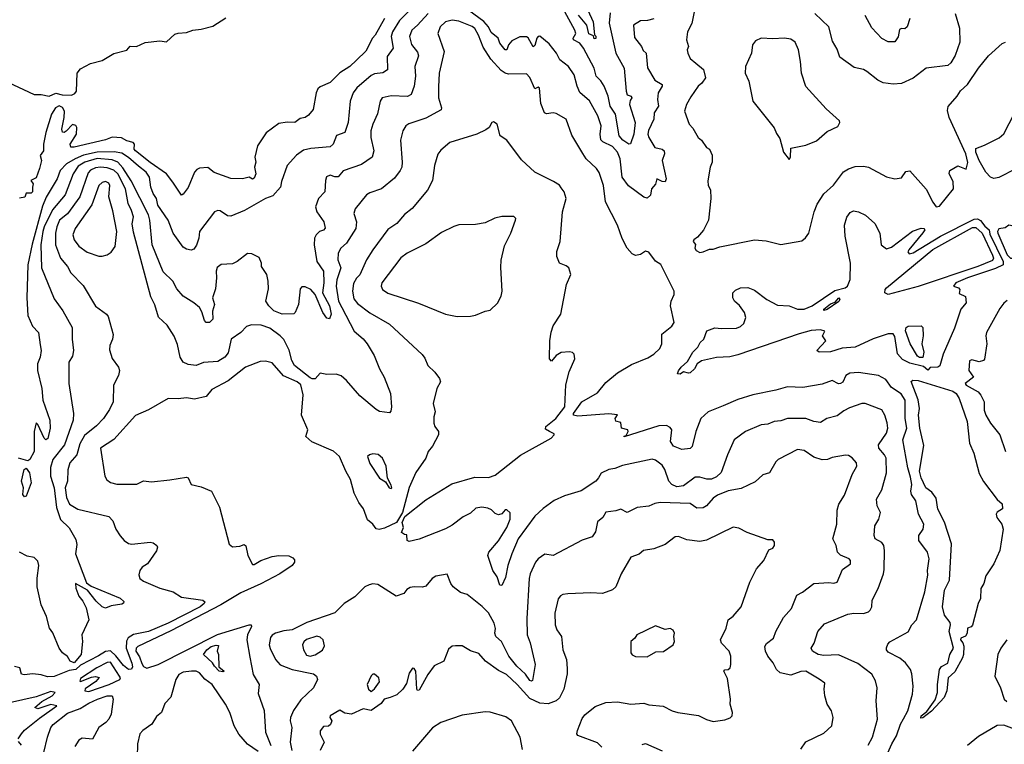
# Model space of a CAD drawing. Extents: x 1246230 to 1426786, y 660032 to 763141.
# Tile 488 of 566: x 1339436 to 1345398, y 722562 to 726948. Entities that reach past the tile are written whole.
import ezdxf

# ---------------------------------------------------------------- set-up
doc = ezdxf.new("R2010")
doc.units = 0

msp = doc.modelspace()

# ---------------------------------------------------------------- linework, layer by layer
at = {"layer": '0CON10XD'}
for points in [[(1341838.2, 727045), (1341735, 726943.3), (1341693.2, 726875), (1341686.1, 726845), (1341697.1, 726775), (1341661.5, 726725), (1341663.6, 726645), (1341635, 726627.1), (1341585, 726619.6), (1341565, 726610.4), (1341478.2, 726535), (1341455.4, 726505), (1341437.5, 726455), (1341424.6, 726325), (1341405, 726265.8), (1341354.1, 726245.9), (1341334.6, 726195), (1341315, 726178.5), (1341198.7, 726168.7), (1341155, 726157.5), (1341112, 726128), (1341054.7, 726065.3), (1341021.7, 725968.3), (1341015.9, 725935), (1340968.8, 725881.2), (1340923.5, 725865), (1340797.4, 725792.6), (1340715, 725758), (1340695, 725760.4), (1340650.7, 725790.7), (1340635, 725792.2), (1340615.5, 725784.5), (1340525, 725666.2), (1340520.5, 725625), (1340506.8, 725583.2), (1340490.8, 725559.2), (1340475, 725553.1), (1340445, 725559.1), (1340425, 725571.4), (1340365.5, 725655), (1340334.6, 725735), (1340272.4, 725825), (1340264.5, 725865), (1340243.9, 725895), (1340230.3, 725935), (1340221.6, 725995), (1340201.8, 726025), (1340155, 726060.8), (1340095, 726114.2), (1340055, 726139.4), (1340008.1, 726148.1), (1339905, 726145.9), (1339823, 726127), (1339772.2, 726105), (1339719.5, 726075), (1339681.1, 726035), (1339662.5, 725985), (1339596.1, 725873.9), (1339575, 725818.9), (1339511.2, 725588.9), (1339484.9, 725465), (1339479.2, 725265), (1339485, 725156.7), (1339513.1, 725093.1), (1339550.8, 725055), (1339559.2, 724980.8), (1339565.8, 724945), (1339560, 724905), (1339543.5, 724865), (1339543.5, 724825), (1339570.5, 724715), (1339575.5, 724645), (1339619.1, 724525), (1339620.6, 724475), (1339606.2, 724413.8), (1339595, 724405.7), (1339584.4, 724415), (1339545, 724497.5), (1339535, 724507.5), (1339524.2, 724455), (1339523.2, 724335), (1339497.9, 724285), (1339485, 724278.7), (1339428.8, 724295)], [(1339365, 726568.8), (1339524.4, 726495.6), (1339565, 726495.6), (1339615, 726485.5), (1339655, 726502.9), (1339692.1, 726492.1), (1339749.5, 726490.5), (1339769.6, 726500.4), (1339779.4, 726515), (1339783.9, 726625), (1339805, 726651.1), (1339865, 726682.5), (1339935, 726701.2), (1340005, 726743.3), (1340085, 726762.5), (1340105, 726786.7), (1340143.8, 726786.2), (1340195, 726810), (1340285, 726818.8), (1340325, 726813.8), (1340375, 726860), (1340395, 726866.7), (1340445, 726869.2), (1340485, 726884), (1340535, 726890), (1340605, 726908.5), (1340685, 726958.8)], [(1341644.6, 726955.4), (1341588.8, 726855), (1341571.2, 726835), (1341532.6, 726757.4), (1341475, 726702.1), (1341435, 726663.5), (1341375, 726626.2), (1341315, 726567.5), (1341255, 726540.5), (1341241.7, 726528.3), (1341230.4, 726505), (1341212.5, 726405), (1341185, 726370), (1341165, 726356), (1341135, 726349.2), (1341102.5, 726325), (1341055, 726327.1), (1341005, 726318.5), (1340927.6, 726262.4), (1340875.6, 726185), (1340858.9, 726115), (1340866, 726085), (1340858.1, 726055), (1340865.4, 726015), (1340855, 725988.8), (1340845, 725982.5), (1340825, 725994), (1340785.4, 725984.6), (1340715, 725986.9), (1340612.8, 726022.8), (1340575, 726052.9), (1340525, 726049.1), (1340508.5, 726041.5), (1340494.8, 726025.2), (1340455, 725931.2), (1340425, 725891.2), (1340415, 725886.2), (1340363.7, 725963.7), (1340324.4, 726014.4), (1340225, 726083.6), (1340137.6, 726155), (1340129.4, 726165), (1340130.5, 726195), (1340123.9, 726203.9), (1340085, 726214.4), (1340051.9, 726231.9), (1339995, 726237.1), (1339955, 726220.6), (1339765, 726175.4), (1339746.4, 726176.4), (1339740.9, 726195), (1339780, 726255), (1339782.5, 726295), (1339775, 726307.5), (1339755, 726312.5), (1339717.3, 726272.7), (1339705, 726265.6), (1339695, 726267.5), (1339690.9, 726285), (1339705.3, 726355), (1339706.8, 726395), (1339695, 726416.8), (1339675, 726426.1), (1339652.2, 726415), (1339629.2, 726375), (1339594.8, 726265), (1339580.4, 726195), (1339579.7, 726155), (1339560.9, 726125), (1339567.1, 726095), (1339555, 726046.2), (1339535, 725990), (1339510.7, 725979.3), (1339503.8, 725975), (1339518, 725955), (1339512.5, 725935), (1339514.3, 725905), (1339505, 725896.9), (1339475, 725897.5), (1339467, 725873), (1339435, 725867.5)], [(1341909.3, 726985), (1341844.6, 726915), (1341810.3, 726885), (1341795.3, 726845), (1341807.8, 726797.7), (1341845, 726750.6), (1341850.5, 726729.5), (1341827.9, 726665), (1341832.1, 726605), (1341823.8, 726545), (1341806.9, 726495), (1341785, 726482.9), (1341685, 726487.5), (1341630.8, 726475), (1341619.5, 726455), (1341601.9, 726378.1), (1341573.1, 726315), (1341562.7, 726275), (1341562.1, 726235), (1341580.9, 726155), (1341569.4, 726115), (1341505, 726072.2), (1341395, 726032.9), (1341363.3, 725996.7), (1341345, 725996.5), (1341315, 726007.3), (1341294, 725996), (1341287.3, 725975), (1341283.2, 725906.8), (1341244.5, 725865.5), (1341227.5, 725815), (1341235.8, 725785), (1341277.5, 725725), (1341285.2, 725685.2), (1341275.3, 725674.8), (1341250.6, 725665), (1341230, 725645), (1341221.8, 725625), (1341218.7, 725585), (1341234.8, 725485), (1341274.8, 725425), (1341278, 725355), (1341268.5, 725295), (1341312.4, 725215), (1341321.2, 725165), (1341312.1, 725137.9), (1341295, 725141.9), (1341271.2, 725175), (1341225.9, 725285), (1341198.6, 725315), (1341165, 725331.6), (1341145, 725330.5), (1341135, 725318.8), (1341123.5, 725225), (1341104.2, 725175.8), (1341095, 725166.7), (1341025, 725166.3), (1340975.5, 725185.5), (1340944.6, 725215), (1340926.4, 725245), (1340941.4, 725318.6), (1340941, 725365), (1340931.6, 725405), (1340900, 725455), (1340899.6, 725475), (1340885, 725508), (1340840.5, 725530.5), (1340815, 725532), (1340753.3, 725485), (1340725, 725469.2), (1340655, 725467.1), (1340632, 725448), (1340625.5, 725425), (1340628.5, 725385), (1340620.5, 725319.5), (1340604, 725265), (1340614.5, 725225), (1340603.6, 725183.6), (1340604.4, 725135.6), (1340585, 725115.7), (1340564.5, 725114.5), (1340555, 725126.2), (1340539.2, 725179.3), (1340525, 725205.6), (1340491.2, 725235), (1340425, 725274.3), (1340388.3, 725318.3), (1340362.5, 725365), (1340305, 725422.2), (1340237.8, 725585), (1340223.8, 725735), (1340215, 725765.7), (1340111.6, 725971.6), (1340060.9, 726050.9), (1340029.6, 726085)], [(1343275, 726953.8), (1343238, 726942), (1343195, 726941.1), (1343152.9, 726915), (1343159.1, 726839.1), (1343200, 726785), (1343210.5, 726760.5), (1343228.2, 726745), (1343236.2, 726656.2), (1343282, 726582), (1343326.9, 726555), (1343326.7, 726545), (1343301.5, 726505), (1343297.9, 726465), (1343304.5, 726425), (1343277.7, 726385), (1343275.4, 726345), (1343243.2, 726276.8), (1343239.7, 726255), (1343245, 726234.4), (1343280.6, 726175), (1343325, 726164.8), (1343338.8, 726155), (1343340.1, 726135), (1343326.4, 726095), (1343349.8, 725985), (1343345, 725966.2), (1343325, 725968.9), (1343294, 725985), (1343285, 725953.3), (1343262, 725925), (1343254.6, 725885), (1343235, 725868.5), (1343215, 725874.5), (1343121.8, 725941.8), (1343083.9, 725993.9), (1343071.4, 726105), (1343056.3, 726145), (1343025, 726179.4), (1342967.6, 726207.6), (1342955, 726221.4), (1342950.3, 726255), (1342956.5, 726305), (1342936, 726365), (1342886.5, 726456.5), (1342827.6, 726507.6), (1342810.4, 726545), (1342793.5, 726615), (1342759.6, 726665), (1342707.1, 726705), (1342686.5, 726745), (1342642.5, 726802.5), (1342585, 726848.9), (1342575, 726846.4), (1342566.8, 726835), (1342555, 726791.4), (1342545, 726783.1), (1342515, 726838.2), (1342505, 726844.1), (1342465, 726843.9), (1342415, 726820), (1342396.4, 726795), (1342385, 726764.4), (1342375, 726764.6), (1342343.1, 726805), (1342332.5, 726835), (1342290.7, 726870.7), (1342275.1, 726905.1), (1342246.8, 726936.8), (1342155, 727002.4)], [(1343011.2, 726988.8), (1343004.3, 726925.7), (1343045.2, 726745.2), (1343095.7, 726655), (1343108.5, 726515), (1343115, 726493.8), (1343138, 726485), (1343142, 726475), (1343131.5, 726458.5), (1343128.8, 726435), (1343161.9, 726325), (1343153.5, 726255), (1343135, 726196), (1343125, 726194), (1343088, 726218), (1343064.7, 726245), (1343043.5, 726375), (1343010.8, 726425), (1342999.9, 726485), (1342975.6, 726545.6), (1342955, 726578.6), (1342926.6, 726605), (1342913.7, 726655), (1342849.6, 726775), (1342828, 726805), (1342788.4, 726825), (1342787.2, 726835), (1342802.6, 726865), (1342797.2, 726885), (1342736.3, 726995)], [(1342875.4, 727005), (1342908.6, 726935), (1342917, 726857), (1342925, 726847.5), (1342925, 726834), (1342915, 726831.4), (1342909.2, 726849.2), (1342881.9, 726861.9), (1342869.2, 726915), (1342820.2, 726975)], [(1343521.4, 727005), (1343505.5, 726924.5), (1343478.6, 726875), (1343472.5, 726825), (1343486, 726785), (1343477.5, 726765), (1343480.8, 726745), (1343495, 726713.8), (1343529.2, 726685), (1343576.7, 726646.7), (1343588, 726595), (1343567.1, 726562.9), (1343543.3, 726545), (1343499.2, 726480.8), (1343472.9, 726435), (1343460.8, 726395), (1343488.8, 726315), (1343511.7, 726291.7), (1343543.3, 726235), (1343565, 726218.8), (1343595, 726173.3), (1343613.3, 726163.3), (1343628.3, 726128.3), (1343628.8, 726085), (1343616.2, 726055), (1343602.3, 725972.3), (1343604.2, 725945), (1343617.7, 725917.7), (1343620.8, 725865), (1343605.5, 725734.5), (1343576.9, 725673.1), (1343539.3, 725630.7), (1343516.7, 725615), (1343513.3, 725605), (1343527, 725587), (1343523.3, 725565), (1343531.7, 725551.7), (1343555, 725538)], [(1345100, 726985), (1345126.1, 726896.1), (1345127.7, 726812.3), (1345099.5, 726730.5), (1345074.1, 726685.9), (1345055, 726670), (1344925, 726654.6), (1344845.5, 726594.5), (1344775, 726562), (1344725, 726557.1), (1344665, 726565.7), (1344631.1, 726581.1), (1344565, 726634), (1344545, 726646), (1344488.8, 726658.8), (1344401.4, 726721.4), (1344385, 726768.8), (1344357.3, 726817.3), (1344334.5, 726905), (1344250.6, 726985)], [(1344826.2, 726955), (1344810, 726905), (1344795, 726891.9), (1344775, 726894.4), (1344762.3, 726887.7), (1344755.5, 726844.5), (1344735, 726814), (1344695, 726814), (1344655, 726832.9), (1344595, 726897.5), (1344555, 726972.5)], [(1344657.6, 722435), (1344715.6, 722564.4), (1344745.7, 722614.3), (1344769.4, 722685), (1344786.9, 722716.9), (1344814.2, 722765), (1344841.5, 722865), (1344846.2, 722915), (1344838, 722988), (1344829.2, 723015), (1344800, 723055), (1344765, 723082.7), (1344695, 723120.4), (1344684.3, 723134.3), (1344684.1, 723145.9), (1344691.7, 723168.3), (1344705, 723182.9), (1344815, 723244), (1344837.5, 723285), (1344865.7, 723315), (1344916.5, 723485), (1344934.2, 723585), (1344932.5, 723615), (1344942.9, 723685), (1344933.3, 723725), (1344880.5, 723795), (1344880, 723825), (1344905.6, 723865), (1344910.6, 723895), (1344877.5, 723955), (1344861.8, 724035), (1344834.7, 724075), (1344831.7, 724095), (1344838.2, 724135), (1344829.9, 724179.9), (1344812.7, 724235), (1344783.5, 724405), (1344806.4, 724475), (1344796.9, 724535), (1344797.8, 724645), (1344773.9, 724683.9), (1344715, 724721.5), (1344680.1, 724770.1), (1344635, 724794), (1344515, 724812), (1344461.2, 724808.8), (1344438, 724795), (1344419.6, 724755), (1344405, 724745.5), (1344393.9, 724743.9), (1344355, 724764.2), (1344295, 724742.5), (1344177.6, 724722.4), (1344085, 724726.6), (1344015, 724704.7), (1343875, 724677.5), (1343785, 724649.5), (1343695, 724611.5), (1343604, 724575), (1343560, 724535), (1343529.2, 724455), (1343507.5, 724365), (1343495, 724352.9), (1343445, 724345.8), (1343395, 724366.2), (1343377.1, 724395), (1343383.6, 724465), (1343375, 724480.6), (1343351.4, 724491.4), (1343305, 724490.3), (1343095, 724422.5), (1343095, 724427.5), (1343108.3, 724431.7), (1343120, 724455), (1343117.5, 724465), (1343080, 724475), (1343075, 724510), (1343045, 724517.5), (1343042, 724535), (1343055, 724556.2), (1343002.5, 724562.5), (1342815, 724548.2), (1342790, 724555), (1342790, 724565), (1342839.4, 724635), (1342935, 724690), (1342985, 724751.9), (1343055, 724809.6), (1343139.7, 724860.3), (1343239.2, 724900.8), (1343276.1, 724923.9), (1343312.6, 724957.4), (1343323.5, 724985), (1343323.3, 725045), (1343385, 725093.5), (1343398.3, 725115), (1343376.9, 725215), (1343380, 725245), (1343398, 725285), (1343398.8, 725305), (1343317, 725467), (1343286.1, 725486.1), (1343245, 725540), (1343225, 725546.2), (1343195, 725526.7), (1343165, 725520), (1343145, 725531.2), (1343114, 725565), (1343083.2, 725623.2), (1343055.7, 725705), (1342982.2, 725845), (1342971.5, 725945), (1342945, 726022), (1342927.7, 726047.7), (1342866.2, 726106.2), (1342845, 726137.1), (1342778.9, 726248.9), (1342744.3, 726345), (1342685, 726380), (1342665, 726384), (1342625, 726377.5), (1342612.5, 726385), (1342590.7, 726440.7), (1342583.8, 726533.8), (1342575, 726538.8), (1342555, 726528.8), (1342525, 726597.9), (1342505, 726620), (1342395, 726618.1), (1342375, 726623.3), (1342350.4, 726640.4), (1342289.4, 726709.4), (1342241.4, 726781.4), (1342214.7, 726855), (1342191.5, 726895), (1342175, 726906.2), (1342095, 726939.2), (1342055, 726945.3), (1342015, 726933.9), (1341980.8, 726905), (1341968.2, 726865), (1342006.1, 726755), (1341975.3, 726625), (1341970.9, 726540.9), (1341972.1, 726475), (1341990.8, 726415), (1341988.3, 726401.7), (1341895, 726352.5), (1341791.7, 726318.3), (1341774.4, 726305), (1341755.6, 726275), (1341742.2, 726217.8), (1341751.5, 726085), (1341748.9, 726055), (1341740, 726035), (1341705, 725989.2), (1341626.3, 725923.7), (1341555, 725900), (1341535, 725887.1), (1341466.4, 725803.6), (1341460, 725775), (1341475.4, 725725), (1341470.6, 725685), (1341415.3, 725594.7), (1341379.4, 725565), (1341363.8, 725535), (1341362.7, 725495), (1341379.7, 725445), (1341356.4, 725373.6), (1341352.3, 725335), (1341366.3, 725245), (1341385.6, 725205), (1341461.9, 725061.9), (1341515, 725016.5), (1341540.4, 724985), (1341581.5, 724915), (1341613.6, 724835), (1341643.1, 724785), (1341680.6, 724685), (1341686.9, 724605), (1341682.3, 724577.7), (1341675, 724568.8), (1341615, 724576.5), (1341595, 724587.6), (1341495, 724670.9), (1341414.7, 724764.7), (1341381.9, 724791.9), (1341351.4, 724801.4), (1341295, 724799.7), (1341255, 724808), (1341225, 724773.8), (1341206.1, 724773.9), (1341195, 724780.6), (1341100, 724855), (1341082.9, 724885), (1341068.3, 724948.3), (1341035, 725012.9), (1341013.7, 725035), (1340950.2, 725080.2), (1340898.5, 725098.5), (1340840, 725100), (1340808.9, 725091.1), (1340775.2, 725054.8), (1340715.7, 725015), (1340698.6, 724931.4), (1340678.9, 724905), (1340635, 724880), (1340547.9, 724872.1), (1340505, 724854), (1340455, 724860), (1340425, 724875.8), (1340408.2, 724905), (1340392.3, 724982.3), (1340371.8, 725031.8), (1340328.8, 725098.8), (1340276.9, 725146.9), (1340255, 725221.2), (1340230.9, 725270.9), (1340125, 725660.8), (1340117.4, 725712.6), (1340124.8, 725755), (1340112.5, 725792.5), (1340093.1, 725835), (1340076, 725925), (1340030, 726015), (1340005, 726036.4), (1339965, 726050.4), (1339925, 726055.8), (1339895, 726050.3), (1339865, 726036.5), (1339849.8, 726020.2), (1339800.2, 725875), (1339725, 725772), (1339676.4, 725733.6), (1339660, 725695), (1339652.4, 725655), (1339653.3, 725585), (1339683.2, 725505), (1339726, 725455), (1339745.9, 725415.9), (1339819.4, 725339.4), (1339894.5, 725214.5), (1339961.2, 725165), (1339970.8, 725150.8), (1340002.7, 725042.7), (1339998.6, 725015), (1339981.4, 724975), (1339980.3, 724950.3)], [(1344095, 726102.5), (1344103.3, 726116.7), (1344105, 726170), (1344195, 726188), (1344260, 726215), (1344325, 726271.2), (1344389.3, 726300.7), (1344402.5, 726325), (1344400, 726335), (1344318.8, 726408.8), (1344195, 726542.5), (1344169.2, 726625), (1344164.2, 726695), (1344150.6, 726765), (1344132.1, 726812.1), (1344105, 726829.2), (1344066.8, 726836.8), (1343995, 726831.9), (1343925, 726835.7), (1343890.7, 726819.3), (1343873.7, 726796.3), (1343867.8, 726745), (1343831.1, 726665), (1343828.6, 726625), (1343851.2, 726575), (1343875.8, 726455), (1344003.3, 726293.3), (1344018, 726258), (1344037.7, 726227.7), (1344061.1, 726145), (1344095, 726102.5)], [(1343555, 725538), (1343575, 725542), (1343611.7, 725558.3), (1343635, 725558.8), (1343675, 725573.3), (1343885, 725615.8), (1343955, 725608.6), (1344045, 725587.5), (1344170.9, 725609.1), (1344193.2, 725626.8), (1344214.3, 725655.7), (1344245.6, 725785), (1344265, 725831.2), (1344305.5, 725894.5), (1344364.2, 725945.8), (1344423.6, 726026.4), (1344455, 726045.8), (1344495, 726058.6), (1344545, 726061.4), (1344575, 726055.5), (1344685, 725996), (1344735, 725983.8), (1344775, 725990), (1344801.9, 726028.1), (1344825, 726032.5), (1344925, 725922), (1344965, 725843.1), (1344985, 725815.5), (1345005, 725818.6), (1345089.7, 725925), (1345087, 725967), (1345064.1, 726015.9), (1345067.5, 726035), (1345117, 726063), (1345166.2, 726043.8), (1345176.2, 726083.8), (1345165, 726135.5), (1345063, 726355), (1345052.7, 726397.3), (1345057.7, 726422.3), (1345112.5, 726485), (1345132.3, 726517.7), (1345174.1, 726555.9), (1345241.5, 726655), (1345301.7, 726728.3), (1345385, 726802.9), (1345405, 726810.8)], [(1345467.5, 726045), (1345365, 725992.3), (1345335, 725987.4), (1345313.4, 725995), (1345285.1, 726025), (1345244.8, 726095), (1345224.7, 726145), (1345225, 726168.8), (1345277.5, 726187.5), (1345366.4, 726233.6), (1345395, 726256.7), (1345490.8, 726445)], [(1344573.1, 722556.9), (1344598.5, 722605), (1344630.6, 722715), (1344621.4, 722825), (1344627.3, 722905), (1344617, 722947), (1344595, 722987.5), (1344510.5, 723050.5), (1344394, 723104), (1344305, 723099.4), (1344270, 723105), (1344235.6, 723125), (1344228.1, 723145), (1344245.7, 723175), (1344268.1, 723245), (1344307.9, 723292.1), (1344450.2, 723349.8), (1344486.9, 723356.9), (1344544.2, 723354.2), (1344575.6, 723364.4), (1344586, 723375), (1344595.8, 723395), (1344598, 723435), (1344634.6, 723505.4), (1344665.7, 723595), (1344669.1, 723620.9), (1344672.1, 723735), (1344667.2, 723765), (1344655, 723783.3), (1344615.5, 723805.5), (1344608.9, 723825), (1344614.3, 723885), (1344637.5, 723925), (1344648, 723965), (1344628.5, 724005), (1344623.8, 724045), (1344656.9, 724103.1), (1344684.6, 724205), (1344682.4, 724295), (1344673.1, 724315), (1344638, 724355), (1344635.3, 724375), (1344683.5, 724445), (1344691.4, 724475), (1344688.8, 724508.8), (1344674.6, 724555), (1344655, 724585.8), (1344555, 724625.5), (1344535, 724624.5), (1344461.1, 724598.9), (1344425, 724580.8), (1344385, 724550), (1344322, 724535), (1344285, 724510.8), (1344245, 724515.6), (1344195, 724534.6), (1344085.5, 724534.5), (1344045, 724519.5), (1344005, 724516.2), (1343965, 724500.5), (1343925, 724496.2), (1343830, 724455), (1343761.4, 724405), (1343721.1, 724315), (1343683, 724207), (1343655, 724181), (1343625, 724167.3), (1343596.2, 724166.2), (1343555, 724178.2), (1343525, 724178.2), (1343454.4, 724125.6), (1343415, 724120.4), (1343385.4, 724135), (1343366.4, 724155), (1343341.3, 724225), (1343325, 724252.2), (1343285, 724282.2), (1343265, 724287.8), (1343085, 724250), (1343038.9, 724231.1), (1343002.5, 724225), (1342957.6, 724202.4), (1342940.6, 724175), (1342925, 724155.8), (1342835, 724096.2), (1342734.7, 724065.3), (1342672.2, 724037.8), (1342605, 723989.4), (1342555, 723942.9), (1342454.7, 723805), (1342415.3, 723714.7), (1342392, 723645), (1342378, 723572), (1342355, 723522.5), (1342342.5, 723525), (1342326.9, 723575), (1342300.6, 723615), (1342269.5, 723705), (1342277.3, 723725), (1342335.5, 723794.5), (1342385.3, 723875), (1342406.2, 723925), (1342405, 723962.5), (1342385, 723980.8), (1342375, 723982), (1342355, 723956.2), (1342335, 723951.9), (1342315, 723959.2), (1342291.9, 723981.9), (1342271.2, 723991.2), (1342235, 723996.7), (1342198.4, 723991.6), (1342165, 723962.1), (1342120.5, 723939.5), (1342055, 723888.2), (1342015, 723866.4), (1341855, 723804.4), (1341795, 723788.8), (1341782.5, 723795), (1341780, 723830), (1341765, 723832.5), (1341747.5, 723845), (1341760, 723875), (1341752.5, 723905), (1341768.8, 723941.2), (1341895, 724042.5), (1342052.1, 724137.9), (1342191.7, 724178.3), (1342275, 724176.9), (1342315, 724190.7), (1342467.7, 724312.3), (1342654.5, 724415), (1342672.9, 724435), (1342672.3, 724442.3), (1342644, 724455), (1342619.1, 724469.1), (1342620.8, 724485), (1342682.8, 724535), (1342736.3, 724605), (1342742.6, 724737.4), (1342762.7, 724817.3), (1342796.2, 724895), (1342793.6, 724923.6), (1342783.6, 724933.6), (1342765, 724936.7), (1342715, 724933.8), (1342684.4, 724915.6), (1342655, 724882), (1342644.2, 724894.2), (1342646, 725005), (1342653, 725057), (1342666.2, 725095), (1342711.4, 725165), (1342746.2, 725345), (1342773.6, 725406.4), (1342761.2, 725445), (1342745, 725458.8), (1342705, 725473.3), (1342688, 725515), (1342688.8, 725545), (1342707.5, 725605), (1342723.3, 725785), (1342744.4, 725865), (1342732.5, 725905), (1342715, 725930.6), (1342705, 725945.7), (1342668.9, 725968.9), (1342555, 726025.6), (1342475, 726099.4), (1342385, 726218.8), (1342345.8, 726245.8), (1342326.2, 726315), (1342305, 726330), (1342294, 726326), (1342278.8, 726295), (1342258.3, 726281.7), (1342203.8, 726255), (1342041.2, 726205), (1341985, 726158.8), (1341967, 726133), (1341946.9, 726065), (1341934.4, 725975), (1341904.7, 725915.3), (1341811.9, 725805), (1341765, 725768.6), (1341718.8, 725715), (1341665, 725678.6), (1341574.3, 725555), (1341536.6, 725493.4), (1341495.8, 725404.2), (1341475, 725384.3), (1341458, 725352), (1341450.3, 725305), (1341459.1, 725259.1), (1341480.7, 725230.7), (1341555, 725172.7), (1341675.8, 725105), (1341872.1, 724922.1), (1341889.3, 724899.3), (1341906.2, 724855), (1341950, 724815), (1341977, 724777), (1341983.6, 724756.4), (1341962, 724715), (1341938.8, 724625), (1341951.2, 724575), (1341944, 724545), (1341944, 724505), (1341950, 724485), (1341971.4, 724455), (1341972.2, 724435), (1341935, 724366.2), (1341909.4, 724335), (1341895, 724293.8), (1341835, 724206.7), (1341795, 724117.5)], [(1340029.6, 726085), (1339995, 726099.3), (1339905, 726108.5), (1339830.3, 726085), (1339789.7, 726060.3), (1339759.6, 726015), (1339711.8, 725888.2), (1339635, 725797.1), (1339584.6, 725695), (1339576.4, 725666.4), (1339563.4, 725585), (1339568, 725445), (1339645, 725257.5), (1339696.4, 725185), (1339754.4, 725085), (1339753.8, 725015), (1339762.7, 724945), (1339755, 724912), (1339733.1, 724875), (1339732.9, 724745), (1339762.7, 724565), (1339759.6, 724525), (1339707.6, 724375), (1339636.2, 724285), (1339622.4, 724237.6), (1339623.2, 724185), (1339644.3, 724115), (1339658.4, 723995), (1339682.2, 723922.2), (1339735, 723872.9), (1339775, 723801.2), (1339781.2, 723771.2), (1339772.9, 723715), (1339840, 723540), (1339868.7, 723518.7), (1340045, 723447.5), (1340066.4, 723426.4), (1340064.1, 723415.9), (1340055, 723410), (1339988.8, 723401.2), (1339955, 723386.9), (1339935, 723393.6), (1339898.8, 723428.8), (1339845.9, 723495.9), (1339774, 723536), (1339775, 723506.7), (1339795, 723459.4), (1339818.3, 723428.3), (1339837.5, 723387.5), (1339854.5, 723315), (1339811.5, 723225), (1339817.1, 723185), (1339807.4, 723105), (1339765, 723054.8), (1339742.2, 723065), (1339725, 723093.8), (1339696, 723115), (1339675.8, 723145), (1339636.3, 723236.3), (1339615.6, 723265.6), (1339598.2, 723335), (1339565, 723406), (1339542.7, 723515), (1339541.3, 723568.7), (1339552.2, 723645), (1339545, 723671.2), (1339522.9, 723692.9), (1339481.7, 723701.7), (1339435, 723724.7)], [(1339935, 725515.7), (1339965, 725524.2), (1339989.7, 725540.3), (1340014, 725575), (1340024.1, 725665.9), (1340000.4, 725790.4), (1339975.6, 725875), (1339982.2, 725945), (1339975, 725958.9), (1339955, 725967.5), (1339935, 725963.1), (1339914.7, 725945), (1339872.2, 725827.8), (1339771.1, 725685), (1339756.9, 725645), (1339766.2, 725615), (1339795, 725577.8), (1339845, 725541.5), (1339915, 725516.9), (1339935, 725515.7)], [(1343435, 724802.5), (1343419.2, 724805), (1343425, 724822.5), (1343440.6, 724845), (1343480.3, 724879.7), (1343510.8, 724935), (1343542.5, 724965), (1343556.6, 724993.4), (1343578, 725015), (1343596.2, 725065), (1343645, 725082.5), (1343685, 725077.8), (1343775, 725080.3), (1343800, 725090), (1343821.4, 725108.6), (1343833.5, 725145), (1343824.4, 725175), (1343795, 725218.8), (1343763.3, 725245), (1343753.3, 725265), (1343753.8, 725295), (1343769.5, 725310.5), (1343800, 725325), (1343845, 725326), (1343885, 725310), (1343958.8, 725255), (1344025, 725220), (1344095, 725215.5), (1344146.3, 725196.3), (1344185, 725195.5), (1344235, 725215.5), (1344371, 725309), (1344434.6, 725325.4), (1344447.5, 725335), (1344464.5, 725375.5), (1344466.6, 725473.4), (1344433, 725637), (1344430, 725705), (1344445, 725753.3), (1344465, 725780), (1344485, 725790), (1344515, 725784.2), (1344556.7, 725765), (1344614.5, 725714.5), (1344643.1, 725655), (1344652, 725585), (1344685, 725560.8), (1344715, 725570.5), (1344841.7, 725668.2), (1344895, 725686.3), (1344911.2, 725685), (1344916.5, 725675), (1344905, 725656.9), (1344818.6, 725555), (1344812.5, 725542.5), (1344820.5, 725530.5), (1344845, 725537.1), (1345011.8, 725638.2), (1345215, 725740.7), (1345235, 725742.6), (1345252.9, 725732.9), (1345279.1, 725699.1), (1345306.3, 725676.3), (1345309, 725649), (1345390.5, 725485), (1345391.3, 725465), (1345345, 725441), (1345174.2, 725385), (1345103.8, 725355), (1345090, 725335), (1345120, 725325), (1345127.5, 725315), (1345125, 725290), (1345162.5, 725272.5), (1345166.8, 725235), (1345133.5, 725195), (1345095, 725080), (1345026.8, 724923.2), (1345008.1, 724851.9), (1344994.8, 724845.2), (1344948.2, 724841.8), (1344935, 724827.1), (1344908.1, 724848.1), (1344825, 724868.8), (1344780.8, 724890.8), (1344751.2, 724925), (1344735, 725030), (1344725, 725046.9), (1344695, 725046.2), (1344603.6, 725016.4), (1344495, 724965.7), (1344415, 724960.2), (1344345, 724938.4), (1344276.2, 724936.2), (1344262.5, 724945), (1344317.5, 725005), (1344297.5, 725035), (1344311.7, 725061.7), (1344285, 725071.2), (1344227.1, 725067.1), (1344155, 725047.4), (1343785, 724919.5), (1343735, 724908.2), (1343655, 724903.1), (1343565, 724883.1), (1343538.1, 724865), (1343520.8, 724835), (1343495, 724811.1), (1343485, 724808.1), (1343455, 724817.1), (1343435, 724802.5)], [(1342085, 725150.6), (1342165, 725154.3), (1342195, 725158.6), (1342255, 725184), (1342285, 725190), (1342328.8, 725231.2), (1342351.2, 725275), (1342358, 725305), (1342348.3, 725448.3), (1342351.7, 725491.7), (1342371.3, 725578.7), (1342409.4, 725655), (1342438.8, 725735), (1342440, 725745), (1342427, 725757), (1342355, 725756.9), (1342312.9, 725747.1), (1342255, 725718.5), (1342195, 725707.8), (1342095, 725705.6), (1342065, 725696.7), (1341989.8, 725660.2), (1341895, 725591.2), (1341781.4, 725535), (1341743.7, 725506.3), (1341629.6, 725355), (1341625.5, 725335), (1341631.9, 725315), (1341665, 725293.6), (1341851.5, 725231.5), (1342015, 725165.6), (1342085, 725150.6)], [(1345465, 725503.6), (1345555, 725530.9), (1345567.8, 725555), (1345562.4, 725575), (1345445, 725700.9), (1345425, 725703.2), (1345402.4, 725687.6), (1345365, 725682.7), (1345356.4, 725665), (1345359.2, 725655), (1345414.6, 725525), (1345435, 725505.2), (1345465, 725503.6)], [(1344695, 725283.6), (1344673.4, 725295), (1344676.2, 725315), (1344685, 725324.4), (1344965, 725557.4), (1345205, 725690.8), (1345225, 725689.3), (1345263.1, 725655), (1345326.5, 725523.5), (1345331.9, 725505), (1345325, 725491.1), (1345237.1, 725455), (1344875, 725332.9), (1344695, 725283.6)], [(1344305, 725187.5), (1344303.8, 725195), (1344345, 725227.7), (1344372.5, 725237.5), (1344395.5, 725265), (1344401.8, 725255), (1344395, 725242.4), (1344325, 725193.8), (1344305, 725187.5)], [(1345415, 725248.4), (1345395, 725232.9), (1345370.7, 725199.3), (1345288.7, 725055), (1345284.8, 725034.8), (1345291.2, 724985), (1345277.8, 724892.2), (1345272.5, 724885), (1345245, 724878), (1345201.5, 724888.5), (1345187, 724883), (1345183.3, 724825), (1345210, 724785), (1345160, 724745), (1345165.8, 724735), (1345240, 724695), (1345255, 724675.8), (1345275.5, 724635), (1345276.2, 724585), (1345285.5, 724555), (1345313.5, 724505), (1345369.5, 724435), (1345405.6, 724335)], [(1344885, 724902.8), (1344871.5, 724911.5), (1344827.5, 724985), (1344800.2, 725065), (1344803, 725085), (1344815, 725093.7), (1344895, 725095.6), (1344904, 725085), (1344906.2, 725035), (1344898, 724985), (1344909.4, 724935), (1344905, 724903.8), (1344885, 724902.8)], [(1339980.3, 724950.3), (1339995, 724897.5), (1340034.1, 724844.1), (1340040, 724825), (1340034, 724795), (1340004.3, 724735), (1340002.5, 724635), (1339980.5, 724589.5), (1339943.5, 724535), (1339901, 724489), (1339828.6, 724431.4), (1339799.5, 724380.5), (1339782.9, 724315), (1339740, 724265), (1339726.7, 724223.3), (1339724.6, 724155), (1339712.1, 724115), (1339718.5, 724055), (1339736.7, 724015), (1339788, 723985), (1339975, 723940.6), (1339999.2, 723915), (1340018, 723865), (1340045, 723823.3), (1340068, 723795), (1340095, 723776.9), (1340115, 723773.5), (1340225, 723786.2), (1340245, 723781.2), (1340265.8, 723765.8), (1340270, 723755), (1340265, 723733.8), (1340208.8, 723655), (1340178, 723635), (1340162.5, 723615), (1340157.3, 723587.3), (1340164.3, 723565), (1340185, 723548.9), (1340285, 723507.1), (1340365, 723485.5), (1340415, 723452.7), (1340544.6, 723434.6), (1340556.9, 723425), (1340553.5, 723415), (1340527.7, 723395), (1340335, 723294.7), (1340215, 723244.3), (1340125, 723226.2), (1340093.1, 723206.9), (1340083.2, 723186.8), (1340081.1, 723145), (1340115, 723053.8), (1340118.3, 723031.7), (1340112.9, 723017.1), (1340095, 723015.6), (1340065, 723039.4), (1340018.3, 723098.3), (1339985, 723128.4), (1339955.2, 723124.8), (1339913.1, 723096.9), (1339805, 723040.7), (1339775, 723014.8), (1339735, 723008.2), (1339645, 722973.5), (1339605, 722970.3), (1339565, 722983.6), (1339515, 722988.9), (1339462.8, 722982.8), (1339446.4, 722986.4), (1339436, 723026), (1339405, 723034)], [(1341795, 724117.5), (1341753.3, 723965), (1341717.5, 723905), (1341645, 723870), (1341612.3, 723862.3), (1341595, 723866.2), (1341575, 723893.8), (1341541.7, 723921.7), (1341517.4, 723987.4), (1341489.6, 724025), (1341461.4, 724081.4), (1341439.3, 724165), (1341410.8, 724215), (1341372.1, 724305), (1341335, 724337.3), (1341205, 724393.6), (1341168.8, 724425), (1341180, 724465), (1341142.3, 724555), (1341151.7, 724678.3), (1341137.2, 724737.2), (1341115, 724755.2), (1341033.3, 724793.3), (1340965, 724871.1), (1340925, 724880.6), (1340891.2, 724878.8), (1340802.5, 724845), (1340697.8, 724762.2), (1340599.5, 724710.5), (1340565, 724666.5), (1340495, 724651.9), (1340445, 724659.2), (1340395, 724652.2), (1340334.5, 724655.5), (1340215, 724586.2), (1340138.1, 724551.9), (1340005, 724406.7), (1339926, 724355), (1339951.4, 724185), (1339962.9, 724162.9), (1339985, 724147.1), (1340024.2, 724135.8), (1340145, 724135.7), (1340185, 724157.5), (1340235, 724150), (1340345, 724163.3), (1340445, 724180), (1340456.2, 724175), (1340473.9, 724133.9), (1340535, 724120), (1340597.5, 724095), (1340645, 723997.5), (1340705, 723774), (1340725, 723758.1), (1340768.7, 723761.3), (1340795, 723771.4), (1340805, 723764.2), (1340818.2, 723705), (1340845, 723651.4), (1340855, 723650.6), (1340895, 723675.5), (1340965, 723698.9), (1341005.8, 723705.8), (1341065, 723702), (1341090.5, 723690.5), (1341099.5, 723679.5), (1341100.8, 723665), (1341085.6, 723645), (1341010.4, 723595), (1340896.7, 723533.3), (1340775, 723479.2), (1340653.9, 723406.1), (1340350.4, 723249.6), (1340150.9, 723155), (1340141.6, 723145), (1340139.7, 723125), (1340160.9, 723090.9), (1340175, 723050.5), (1340185, 723033.8), (1340205, 723022.7), (1340275, 723045.6), (1340633.4, 723226.6), (1340825.5, 723285.5), (1340836.7, 723285), (1340838.6, 723275), (1340814.4, 723225), (1340810.5, 723195), (1340829.4, 723089.4), (1340849.5, 722985), (1340885.6, 722925), (1340880.6, 722870.6), (1340915.9, 722765.9), (1340925.2, 722635.2), (1340955.7, 722555)], [(1344891.4, 722721.4), (1344893.3, 722735), (1344928.7, 722761.3), (1344978.3, 722831.7), (1344993.1, 722875), (1344993.3, 722925), (1345005.4, 723015), (1345017.1, 723032.9), (1345056, 723054), (1345067.1, 723105), (1345089.5, 723145), (1345064, 723245), (1345072.5, 723285), (1345069.3, 723299.3), (1345035, 723343.3), (1345023.6, 723395), (1345035.3, 723495), (1345066.6, 723555), (1345078.2, 723775), (1345035.7, 723905.7), (1344994.8, 723985), (1344985, 724052.2), (1344957.7, 724087.7), (1344922.6, 724115), (1344893.2, 724175), (1344884.9, 724214.9), (1344910.8, 724370.7), (1344885.2, 724475), (1344878.6, 724555), (1344883.8, 724595), (1344876.9, 724646.9), (1344832.9, 724757.1), (1344843.9, 724766.1), (1344875, 724764.6), (1345085, 724700.3), (1345106.5, 724685), (1345124.8, 724654.8), (1345173.4, 724515), (1345187.5, 724385), (1345212.1, 724325), (1345245, 724202), (1345272.2, 724152.2), (1345353.6, 724043.6), (1345385, 724017.5), (1345387, 723987), (1345353.3, 723966.7), (1345348.6, 723955), (1345353.1, 723935), (1345382, 723895), (1345391.2, 723865), (1345370.8, 723735), (1345334.3, 723655), (1345285, 723581.2), (1345274.5, 723535.5), (1345255, 723506), (1345253.3, 723445), (1345239.6, 723415), (1345205.9, 723284.1), (1345197.5, 723272.5), (1345174.7, 723265), (1345171.8, 723235), (1345162.3, 723217.7), (1345134.3, 723205), (1345132.7, 723195), (1345147.3, 723177.3), (1345153.4, 723156.6), (1345151.2, 723105), (1345144, 723085), (1345098.9, 723001.1), (1345058.2, 722965), (1345050.4, 722885), (1345034, 722846), (1344956.4, 722763.6), (1344905, 722723.3), (1344891.4, 722721.4)], [(1344165, 722533.8), (1344195, 722578), (1344305, 722628.8), (1344354, 722675), (1344361.2, 722725), (1344351.2, 722765), (1344325.7, 722805.7), (1344310.8, 722855), (1344306, 722895), (1344311.7, 722931.7), (1344276.4, 722956.4), (1344195, 723004.4), (1344165, 723003.3), (1344105, 722980.9), (1344040.8, 722995), (1344018.9, 723015), (1343997.8, 723055), (1343965, 723095.7), (1343952.3, 723125), (1343948.1, 723155), (1343958, 723172), (1343999.2, 723205), (1344014.4, 723245), (1344060.6, 723329.4), (1344109.4, 723385), (1344141.2, 723465), (1344175, 723483.1), (1344245, 723535.6), (1344335, 723542.5), (1344365, 723538), (1344385, 723544.2), (1344418.8, 723621.2), (1344467.1, 723655), (1344465.7, 723675), (1344458, 723685), (1344406.6, 723706.6), (1344387.5, 723725), (1344378.8, 723765), (1344359.1, 723805), (1344382.5, 723895), (1344385, 723980), (1344396.5, 724015), (1344429.2, 724070.8), (1344476.9, 724195), (1344504.2, 724245), (1344502.5, 724265), (1344476.6, 724296.6), (1344455, 724310), (1344435, 724312.9), (1344355, 724298.8), (1344327.5, 724285), (1344295, 724283.6), (1344245, 724300.5), (1344185, 724340.6), (1344145, 724345.7), (1344028.8, 724285), (1344015, 724272), (1343975, 724206.2), (1343935, 724194), (1343889.5, 724150.5), (1343805, 724110.6), (1343725, 724096.5), (1343660.5, 724069.5), (1343635, 724052.2), (1343595, 724005.6), (1343575, 723992.5), (1343535, 723991.8), (1343495, 724020.4), (1343314.5, 724025.5), (1343280.7, 724019.3), (1343245, 724002.9), (1343175, 723996), (1343115, 723966.2), (1343075, 723986), (1343044.4, 723975.6), (1342985, 723968), (1342966.7, 723935), (1342935, 723908.8), (1342922.4, 723847.6), (1342903, 723817), (1342842.1, 723797.9), (1342665, 723705.8), (1342615, 723714), (1342575, 723685.6), (1342559.1, 723665), (1342527.3, 723595), (1342520, 723565), (1342505.6, 723324.4), (1342509.5, 723225), (1342527.2, 723177.2), (1342557.1, 723045), (1342540.8, 722949.2), (1342535, 722943.8), (1342525, 722948), (1342497.6, 722987.6), (1342445, 723034.8), (1342398.4, 723095), (1342358.6, 723171.4), (1342353.8, 723183.8), (1342318.2, 723215), (1342313.5, 723235), (1342317.1, 723262.9), (1342309.3, 723295), (1342275, 723357.8), (1342236.8, 723396.8), (1342145, 723468.6), (1342105, 723481.9), (1342060.8, 723515), (1342046, 723535), (1342025, 723592.5), (1341955, 723580), (1341933.6, 723566.4), (1341895, 723520), (1341875, 723513.8), (1341825, 723516), (1341799.5, 723510.5), (1341780, 723500), (1341762.5, 723475), (1341715, 723458.8), (1341605, 723529.4), (1341575, 723533.6), (1341552.6, 723527.4), (1341525.4, 723514.6), (1341464.4, 723455), (1341401.4, 723415), (1341345, 723357.9), (1341175, 723299.2), (1341085, 723255.3), (1341035, 723249.7), (1340985, 723234.7), (1340965, 723222.8), (1340955, 723208.5), (1340947.1, 723165), (1340951.7, 723141.7), (1340985, 723075.5), (1341013.4, 723043.4), (1341085, 723014.8), (1341215, 722987.8), (1341234, 722975), (1341239.2, 722955), (1341214.2, 722905), (1341138.8, 722831.2), (1341093.7, 722766.3), (1341076.2, 722725), (1341073.8, 722705), (1341082.9, 722665), (1341073.3, 722575), (1341083.9, 722525)], [(1341685, 724110), (1341690, 724115), (1341685, 724130), (1341663.3, 724173.3), (1341655.6, 724245), (1341632.9, 724295), (1341606.1, 724316.1), (1341575, 724319.6), (1341553.8, 724315), (1341542.5, 724305), (1341555, 724262), (1341615, 724172), (1341650, 724150), (1341673.3, 724115), (1341685, 724110)], [(1339465, 724060), (1339454.3, 724074.3), (1339458, 724115), (1339447.1, 724155), (1339462.9, 724225), (1339475, 724233.2), (1339494.4, 724205), (1339504.7, 724145), (1339475, 724063.8), (1339465, 724060)], [(1342961.5, 722545), (1342935, 722571.5), (1342816, 722615), (1342809.2, 722625), (1342813.3, 722645), (1342840.9, 722719.1), (1342858.5, 722741.5), (1342919.5, 722790.5), (1342985, 722815.4), (1343055, 722820), (1343135.6, 722804.4), (1343215, 722810.6), (1343245, 722800.6), (1343332.7, 722792.7), (1343385.7, 722765.7), (1343420, 722755), (1343545, 722735.7), (1343595, 722712), (1343635, 722701.2), (1343705, 722710), (1343737.7, 722722.3), (1343750, 722735), (1343752.5, 722755), (1343738, 722805), (1343739.2, 722835), (1343720.9, 722960.9), (1343700, 723005), (1343705, 723013.3), (1343725, 723014.3), (1343736.9, 723025), (1343742.5, 723045), (1343741.5, 723095), (1343732.2, 723125), (1343685.6, 723175), (1343679.4, 723195), (1343714, 723266), (1343725.6, 723315), (1343755, 723337.5), (1343805, 723393.3), (1343857.2, 723542.8), (1343897.1, 723625), (1343941.9, 723675), (1343971.7, 723738.3), (1343995, 723750), (1344006.1, 723766.1), (1344006.2, 723785), (1343995, 723798.8), (1343965, 723800), (1343840, 723845), (1343790, 723870), (1343755, 723876.2), (1343595, 723797.5), (1343555, 723790.4), (1343475, 723800.5), (1343425, 723819.3), (1343405, 723818), (1343345, 723771.4), (1343274.6, 723745.4), (1343213.3, 723735), (1343186.2, 723713.8), (1343135.5, 723694.5), (1343078.1, 723595), (1343045.8, 723515), (1343025, 723498), (1342965, 723474.2), (1342895, 723478.6), (1342755, 723473.1), (1342725, 723469.2), (1342709.4, 723460.6), (1342696.7, 723443.3), (1342676.9, 723355), (1342678.6, 723285), (1342688.6, 723255), (1342715.6, 723215), (1342724.7, 723134.7), (1342747.1, 723075), (1342750.9, 723020.9), (1342750.4, 722989.6), (1342731.2, 722895), (1342705, 722844.4), (1342684.7, 722825.3), (1342635, 722807.1), (1342585, 722810.3), (1342525, 722840.5), (1342448, 722925), (1342382.5, 722985), (1342335, 723009.1), (1342256, 723065), (1342215, 723111.2), (1342165, 723128), (1342115, 723158.8), (1342075, 723159.2), (1342054.4, 723155.6), (1342031.7, 723138.3), (1342004.2, 723065.8), (1341945, 723037.1), (1341906.9, 722985), (1341855, 722890), (1341845, 722887.5), (1341840, 722895), (1341835.3, 723005.3), (1341825, 723022), (1341815, 723023.8), (1341795, 722993.3), (1341778.7, 722931.3), (1341756.7, 722895), (1341718.7, 722861.3), (1341680, 722845), (1341642.5, 722835), (1341625, 722810), (1341565, 722767.5), (1341515, 722777.5), (1341445, 722744), (1341405, 722750), (1341375, 722768), (1341316.7, 722735), (1341314.3, 722724.3), (1341326.7, 722705), (1341318.3, 722681.7), (1341305, 722672.5), (1341275, 722669.2), (1341255.4, 722644.6), (1341255, 722624), (1341279.4, 722575), (1341255.7, 722525)], [(1343235, 723092), (1343287.7, 723122.3), (1343335, 723124), (1343392.5, 723165), (1343400, 723185), (1343396.7, 723215), (1343401.2, 723235), (1343393, 723253), (1343375, 723262.5), (1343345, 723256.7), (1343285, 723280), (1343172.5, 723225), (1343160, 723205), (1343136.2, 723185), (1343136.7, 723115), (1343144.2, 723104.2), (1343165, 723093.8), (1343235, 723092)], [(1341195, 723096.1), (1341225, 723103.9), (1341268.8, 723131.2), (1341282.4, 723157.6), (1341273.1, 723195), (1341255, 723211.4), (1341235, 723217.1), (1341173.2, 723196.8), (1341157, 723183), (1341148.1, 723165), (1341153.7, 723133.7), (1341172.2, 723102.2), (1341195, 723096.1)], [(1340665, 723000), (1340644.4, 723005), (1340615, 723034.5), (1340603.5, 723055), (1340548, 723105), (1340568.9, 723135), (1340595, 723154.8), (1340625, 723163.2), (1340640.5, 723160.5), (1340631.2, 723125), (1340640, 723105), (1340641.9, 723031.9), (1340673.3, 723005), (1340665, 723000)], [(1345413.8, 723195), (1345376.8, 723143.2), (1345357.3, 723105), (1345339.4, 722975), (1345374.4, 722905), (1345396.2, 722835), (1345412.1, 722822.1)], [(1339855, 722882), (1339976.7, 722925), (1340042.5, 722955), (1340045.3, 722965), (1340040, 722975), (1339985, 723059.5), (1339965, 723057.3), (1339904, 723025), (1339805, 722960), (1339800, 722945), (1339805, 722943.3), (1339870.7, 722969.3), (1339895, 722973.3), (1339917.5, 722967.5), (1339897.3, 722942.7), (1339831.7, 722898.3), (1339830, 722885), (1339855, 722882)], [(1340879, 722519), (1340815, 722563.2), (1340763.1, 722623.1), (1340734.8, 722675), (1340708.1, 722755), (1340682.3, 722805), (1340600.8, 722925), (1340556.5, 722956.5), (1340523.8, 722995), (1340505, 723004), (1340475.9, 723005.9), (1340425, 722999.4), (1340399.2, 722985), (1340381.4, 722955), (1340351.4, 722848.6), (1340315, 722810), (1340294.4, 722755.6), (1340265, 722731.2), (1340236, 722684), (1340180.8, 722645), (1340162.9, 722625), (1340150, 722565), (1340147.5, 722485)], [(1341565, 722882.5), (1341585, 722897.5), (1341615, 722940), (1341611.2, 722965), (1341585, 722986.7), (1341575, 722986.7), (1341565, 722977.5), (1341538.8, 722925), (1341547.5, 722895), (1341565, 722882.5)], [(1339426.7, 722595), (1339446, 722625), (1339465, 722648), (1339555, 722721.2), (1339660, 722795), (1339625, 722802.5), (1339545, 722777.5), (1339527.5, 722785), (1339569.3, 722820.7), (1339632.5, 722855), (1339650, 722875), (1339625, 722882.5), (1339535, 722850), (1339375, 722814.2)], [(1339560.2, 722419.8), (1339603.8, 722606.2), (1339624.8, 722665), (1339638.5, 722681.5), (1339725, 722750.4), (1339802, 722778), (1339855, 722811.6), (1339906.8, 722835), (1339964.7, 722854.7), (1339995.8, 722855), (1340002.7, 722835), (1339989.5, 722745), (1339976.5, 722715), (1339958.1, 722695), (1339914.4, 722665), (1339875.8, 722594.2), (1339815, 722598.6), (1339795, 722587.1), (1339770.4, 722549.6)], [(1342481.2, 722531.2), (1342465.8, 722605), (1342413.8, 722705), (1342378.8, 722728.8), (1342283.9, 722756.1), (1342255, 722758), (1342115, 722738), (1341985, 722694.2), (1341935, 722662.5), (1341815, 722520.8)], [(1345475, 722647.2), (1345395, 722677.2), (1345355, 722676.2), (1345240.3, 722609.7), (1345175, 722554.4)], [(1339446.9, 722556.9), (1339429.3, 722579.3)], [(1343205, 722560.8), (1343225, 722566.9), (1343325, 722522.7)]]:
    msp.add_lwpolyline(points, dxfattribs=at)

doc.saveas('drawing.dxf')
